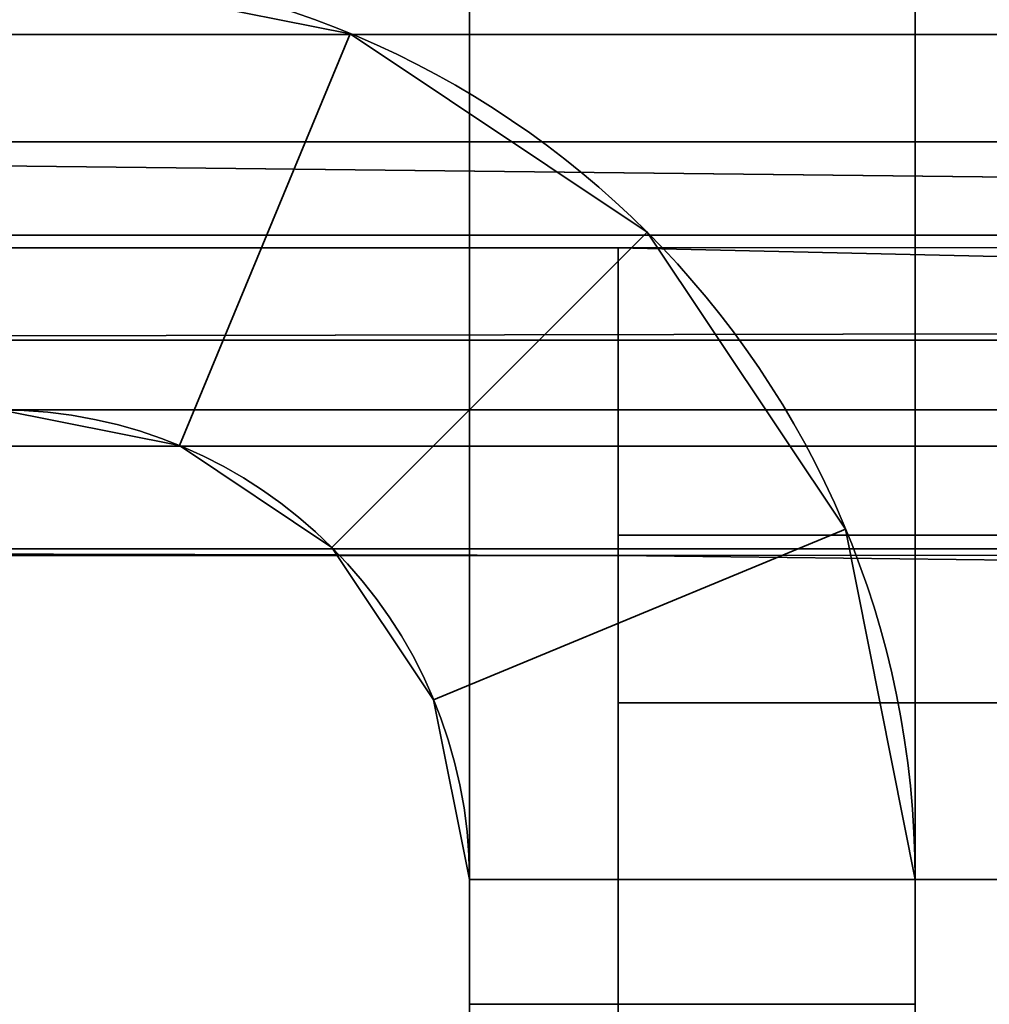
# Model space of a CAD drawing. Header units: millimetres. Extents: x -527 to 5177, y -116 to 161.
# Tile 734 of 1056: x 2583.49 to 2586.75, y 25 to 28.31. Entities that reach past the tile are written whole.
import ezdxf

# ---------------------------------------------------------------- set-up
doc = ezdxf.new("R2010")
doc.units = ezdxf.units.MM
doc.layers.add('151', color=7, linetype='Continuous', true_color=0xffffff)

# ---------------------------------------------------------------- blocks, each defined once
blk = doc.blocks.new('UG_SURFACE_214')
at = {"layer": '151', "color": 252, "linetype": 'Continuous', "lineweight": 35}
for points in [[(2573.4999, 74.62, 2021.75), (2573.4999, -26.22, 2021.75), (2741.4999, 26.8, 2021.75), (2741.4999, 28.8, 2021.75)], [(2575, -26.22, 2020.2501), (2575, 74.62, 2020.2501), (2741.4999, 28.8, 2020.2501), (2741.4999, 26.8, 2020.2501)], [(2921.8333, 26.8, 2020.2501), (3190.1667, 28.8, 2020.2501), (3190.1667, 26.8, 2020.2501), (2575, -26.22, 2020.2501)], [(2753.5, 26.8, 2020.2501), (2909.8334, 28.8, 2020.2501), (2909.8334, 26.8, 2020.2501), (2575, -26.22, 2020.2501)], [(2573.4999, -26.22, 2021.75), (3426.5001, -26.22, 2021.75), (2753.5, 26.8, 2021.75), (2741.4999, 26.8, 2021.75)], [(2575, -26.22, 2020.2501), (3190.1667, 26.8, 2020.2501), (3202.1666, 26.8, 2020.2501)], [(3425, -26.22, 2020.2501), (2575, -26.22, 2020.2501), (3358.5, 26.8, 2020.2501), (3370.5001, 26.8, 2020.2501)], [(3202.1666, 26.8, 2020.2501), (3358.5, 26.8, 2020.2501), (2575, -26.22, 2020.2501)], [(2575, -26.22, 2020.2501), (2909.8334, 26.8, 2020.2501), (2921.8333, 26.8, 2020.2501)], [(2575, -26.22, 2020.2501), (2741.4999, 26.8, 2020.2501), (2753.5, 26.8, 2020.2501)]]:
    blk.add_3dface(points, dxfattribs=at)
blk = doc.blocks.new('UG_SURFACE_221')
at = {"layer": '151', "color": 41, "linetype": 'Continuous', "lineweight": 35}
for points in [[(2579.5, 115.3, -5.75), (2579.5, 141.15, -5.75), (2591.3501, 141.15, -5.75), (2591.3501, 23.15, -5.75)], [(2586.9999, 31.5, -5.75), (2579.5, 115.3, -5.75), (2591.3501, 23.15, -5.75)]]:
    blk.add_3dface(points, dxfattribs=at)
blk = doc.blocks.new('UG_SURFACE_258')
at = {"layer": '151', "color": 252, "linetype": 'Continuous', "lineweight": 35}
for points in [[(2586.4999, 30, 62.55), (2586.4999, 25, 62.55), (2585, 25, 62.55), (2585, 30, 62.55)], [(2586.4999, 25, 73.95), (2586.4999, 30, 73.95), (2585, 30, 73.95), (2585, 25, 73.95)], [(2585, 25, 1933.9499), (2586.4999, 25, 1933.9499), (2586.4999, 30, 1933.9499), (2585, 30, 1933.9499)], [(2586.4999, 25, 1922.55), (2585, 25, 1922.55), (2585, 30, 1922.55), (2586.4999, 30, 1922.55)], [(2585, 25, 1623.95), (2586.4999, 25, 1623.95), (2586.4999, 30, 1623.95), (2585, 30, 1623.95)], [(2586.4999, 30, 1612.55), (2586.4999, 25, 1612.55), (2585, 25, 1612.55), (2585, 30, 1612.55)], [(2586.4999, 25, 1313.9499), (2586.4999, 30, 1313.9499), (2585, 30, 1313.9499), (2585, 25, 1313.9499)], [(2586.4999, 30, 1302.55), (2586.4999, 25, 1302.55), (2585, 25, 1302.55), (2585, 30, 1302.55)], [(2585, 25, 1003.95), (2586.4999, 25, 1003.95), (2586.4999, 30, 1003.95), (2585, 30, 1003.95)], [(2586.4999, 30, 992.55), (2586.4999, 25, 992.55), (2585, 25, 992.55), (2585, 30, 992.55)], [(2586.4999, 25, 693.95), (2586.4999, 30, 693.95), (2585, 30, 693.95), (2585, 25, 693.95)], [(2586.4999, 30, 682.55), (2586.4999, 25, 682.55), (2585, 25, 682.55), (2585, 30, 682.55)], [(2586.4999, 30, 372.55), (2586.4999, 25, 372.55), (2585, 25, 372.55), (2585, 30, 372.55)], [(2585, 25, 73.95), (2585, 30, 62.55), (2585, 25, 62.55)], [(2585, 25, 73.95), (2585, 30, 73.95), (2585, 30, 62.55)], [(2585, 25, 383.95), (2585, 30, 372.55), (2585, 25, 372.55)], [(2585, 25, 383.95), (2585, 30, 383.95), (2585, 30, 372.55)], [(2585, 25, 1003.95), (2585, 30, 1003.95), (2585, 30, 992.55), (2585, 25, 992.55)], [(2585, 25, 1313.9499), (2585, 30, 1313.9499), (2585, 30, 1302.55), (2585, 25, 1302.55)], [(2585, 25, 693.95), (2585, 30, 682.55), (2585, 25, 682.55)], [(2585, 25, 693.95), (2585, 30, 693.95), (2585, 30, 682.55)], [(2585, 25, 1623.95), (2585, 30, 1623.95), (2585, 30, 1612.55), (2585, 25, 1612.55)], [(2585, 25, 1933.9499), (2585, 30, 1933.9499), (2585, 30, 1922.55), (2585, 25, 1922.55)], [(2585, 25, 383.95), (2586.4999, 25, 383.95), (2586.4999, 30, 383.95), (2585, 30, 383.95)], [(2586.4999, 25, 1922.55), (2586.4999, 30, 1933.9499), (2586.4999, 25, 1933.9499)], [(2586.4999, 25, 1922.55), (2586.4999, 30, 1922.55), (2586.4999, 30, 1933.9499)], [(2586.4999, 25, 1612.55), (2586.4999, 30, 1612.55), (2586.4999, 30, 1623.95), (2586.4999, 25, 1623.95)], [(2586.4999, 25, 1302.55), (2586.4999, 30, 1302.55), (2586.4999, 30, 1313.9499), (2586.4999, 25, 1313.9499)], [(2586.4999, 25, 992.55), (2586.4999, 30, 992.55), (2586.4999, 30, 1003.95), (2586.4999, 25, 1003.95)], [(2586.4999, 25, 682.55), (2586.4999, 30, 682.55), (2586.4999, 30, 693.95), (2586.4999, 25, 693.95)], [(2586.4999, 25, 372.55), (2586.4999, 30, 372.55), (2586.4999, 30, 383.95), (2586.4999, 25, 383.95)], [(2586.4999, 25, 62.55), (2586.4999, 30, 62.55), (2586.4999, 30, 73.95), (2586.4999, 25, 73.95)], [(2583.42, 27, 2006.2499), (2584.0247, 26.8797, 2006.2499), (2584.5988, 28.2655, 2006.2499), (2583.42, 28.5, 2006.2499)], [(2584.5988, 28.2655, 2006.2499), (2584.5988, 28.2655, 1936.45), (2583.42, 28.5, 1936.45), (2583.42, 28.5, 2006.2499)], [(2583.42, 28.5, -5.75), (2584.5988, 28.2655, -5.75), (2584.0247, 26.8797, -5.75), (2583.42, 27, -5.75)], [(2584.5988, 28.2655, 60.05), (2584.5988, 28.2655, -5.75), (2583.42, 28.5, -5.75), (2583.42, 28.5, 60.05)], [(2583.42, 27, 60.05), (2584.0247, 26.8797, 60.05), (2584.5988, 28.2655, 60.05), (2583.42, 28.5, 60.05)], [(2583.42, 28.5, 1936.45), (2584.5988, 28.2655, 1936.45), (2584.0247, 26.8797, 1936.45), (2583.42, 27, 1936.45)], [(2583.42, 27, 1920.05), (2584.0247, 26.8797, 1920.05), (2584.5988, 28.2655, 1920.05), (2583.42, 28.5, 1920.05)], [(2584.5988, 28.2655, 1920.05), (2584.5988, 28.2655, 1626.4499), (2583.42, 28.5, 1626.4499), (2583.42, 28.5, 1920.05)], [(2583.42, 28.5, 1626.4499), (2584.5988, 28.2655, 1626.4499), (2584.0247, 26.8797, 1626.4499), (2583.42, 27, 1626.4499)], [(2583.42, 27, 1610.05), (2584.0247, 26.8797, 1610.05), (2584.5988, 28.2655, 1610.05), (2583.42, 28.5, 1610.05)], [(2584.5988, 28.2655, 1610.05), (2584.5988, 28.2655, 1316.45), (2583.42, 28.5, 1316.45), (2583.42, 28.5, 1610.05)], [(2583.42, 28.5, 1316.45), (2584.5988, 28.2655, 1316.45), (2584.0247, 26.8797, 1316.45), (2583.42, 27, 1316.45)], [(2583.42, 27, 1300.05), (2584.0247, 26.8797, 1300.05), (2584.5988, 28.2655, 1300.05), (2583.42, 28.5, 1300.05)], [(2584.5988, 28.2655, 1300.05), (2584.5988, 28.2655, 1006.4501), (2583.42, 28.5, 1006.4501), (2583.42, 28.5, 1300.05)], [(2583.42, 28.5, 1006.4501), (2584.5988, 28.2655, 1006.4501), (2584.0247, 26.8797, 1006.4501), (2583.42, 27, 1006.4501)], [(2583.42, 27, 990.05), (2584.0247, 26.8797, 990.05), (2584.5988, 28.2655, 990.05), (2583.42, 28.5, 990.05)], [(2584.5988, 28.2655, 990.05), (2584.5988, 28.2655, 696.45), (2583.42, 28.5, 696.45), (2583.42, 28.5, 990.05)], [(2583.42, 28.5, 696.45), (2584.5988, 28.2655, 696.45), (2584.0247, 26.8797, 696.45), (2583.42, 27, 696.45)], [(2583.42, 27, 680.05), (2584.0247, 26.8797, 680.05), (2584.5988, 28.2655, 680.05), (2583.42, 28.5, 680.05)], [(2584.5988, 28.2655, 680.05), (2584.5988, 28.2655, 386.45), (2583.42, 28.5, 386.45), (2583.42, 28.5, 680.05)], [(2583.42, 28.5, 386.45), (2584.5988, 28.2655, 386.45), (2584.0247, 26.8797, 386.45), (2583.42, 27, 386.45)], [(2584.5988, 28.2655, 370.05), (2584.5988, 28.2655, 76.45), (2583.42, 28.5, 76.45), (2583.42, 28.5, 370.05)], [(2583.42, 28.5, 76.45), (2584.5988, 28.2655, 76.45), (2584.0247, 26.8797, 76.45), (2583.42, 27, 76.45)], [(2583.42, 27, 370.05), (2584.0247, 26.8797, 370.05), (2584.5988, 28.2655, 370.05), (2583.42, 28.5, 370.05)], [(2584.0247, 26.8797, 2006.2499), (2584.5373, 26.5372, 2006.2499), (2585.598, 27.5979, 2006.2499), (2584.5988, 28.2655, 2006.2499)], [(2584.5988, 28.2655, -5.75), (2585.598, 27.5979, -5.75), (2584.5373, 26.5372, -5.75), (2584.0247, 26.8797, -5.75)], [(2584.0247, 26.8797, 60.05), (2584.5373, 26.5372, 60.05), (2585.598, 27.5979, 60.05), (2584.5988, 28.2655, 60.05)], [(2584.5988, 28.2655, 1936.45), (2585.598, 27.5979, 1936.45), (2584.5373, 26.5372, 1936.45), (2584.0247, 26.8797, 1936.45)], [(2584.0247, 26.8797, 1920.05), (2584.5373, 26.5372, 1920.05), (2585.598, 27.5979, 1920.05), (2584.5988, 28.2655, 1920.05)], [(2584.5988, 28.2655, 1626.4499), (2585.598, 27.5979, 1626.4499), (2584.5373, 26.5372, 1626.4499), (2584.0247, 26.8797, 1626.4499)], [(2584.0247, 26.8797, 1610.05), (2584.5373, 26.5372, 1610.05), (2585.598, 27.5979, 1610.05), (2584.5988, 28.2655, 1610.05)], [(2584.5988, 28.2655, 1316.45), (2585.598, 27.5979, 1316.45), (2584.5373, 26.5372, 1316.45), (2584.0247, 26.8797, 1316.45)], [(2584.0247, 26.8797, 1300.05), (2584.5373, 26.5372, 1300.05), (2585.598, 27.5979, 1300.05), (2584.5988, 28.2655, 1300.05)], [(2584.5988, 28.2655, 1006.4501), (2585.598, 27.5979, 1006.4501), (2584.5373, 26.5372, 1006.4501), (2584.0247, 26.8797, 1006.4501)], [(2584.0247, 26.8797, 990.05), (2584.5373, 26.5372, 990.05), (2585.598, 27.5979, 990.05), (2584.5988, 28.2655, 990.05)], [(2584.5988, 28.2655, 696.45), (2585.598, 27.5979, 696.45), (2584.5373, 26.5372, 696.45), (2584.0247, 26.8797, 696.45)], [(2584.0247, 26.8797, 680.05), (2584.5373, 26.5372, 680.05), (2585.598, 27.5979, 680.05), (2584.5988, 28.2655, 680.05)], [(2584.5988, 28.2655, 386.45), (2585.598, 27.5979, 386.45), (2584.5373, 26.5372, 386.45), (2584.0247, 26.8797, 386.45)], [(2584.5988, 28.2655, 76.45), (2585.598, 27.5979, 76.45), (2584.5373, 26.5372, 76.45), (2584.0247, 26.8797, 76.45)], [(2584.0247, 26.8797, 370.05), (2584.5373, 26.5372, 370.05), (2585.598, 27.5979, 370.05), (2584.5988, 28.2655, 370.05)], [(2585.598, 27.5979, 2006.2499), (2585.598, 27.5979, 1936.45), (2584.5988, 28.2655, 1936.45), (2584.5988, 28.2655, 2006.2499)], [(2585.598, 27.5979, 60.05), (2585.598, 27.5979, -5.75), (2584.5988, 28.2655, -5.75), (2584.5988, 28.2655, 60.05)], [(2585.598, 27.5979, 1920.05), (2585.598, 27.5979, 1626.4499), (2584.5988, 28.2655, 1626.4499), (2584.5988, 28.2655, 1920.05)], [(2585.598, 27.5979, 1610.05), (2585.598, 27.5979, 1316.45), (2584.5988, 28.2655, 1316.45), (2584.5988, 28.2655, 1610.05)], [(2585.598, 27.5979, 1300.05), (2585.598, 27.5979, 1006.4501), (2584.5988, 28.2655, 1006.4501), (2584.5988, 28.2655, 1300.05)], [(2585.598, 27.5979, 990.05), (2585.598, 27.5979, 696.45), (2584.5988, 28.2655, 696.45), (2584.5988, 28.2655, 990.05)], [(2585.598, 27.5979, 680.05), (2585.598, 27.5979, 386.45), (2584.5988, 28.2655, 386.45), (2584.5988, 28.2655, 680.05)], [(2585.598, 27.5979, 370.05), (2585.598, 27.5979, 76.45), (2584.5988, 28.2655, 76.45), (2584.5988, 28.2655, 370.05)], [(2586.2656, 26.5987, 2006.2499), (2585.598, 27.5979, 2006.2499), (2584.5373, 26.5372, 2006.2499), (2584.8796, 26.0246, 2006.2499)], [(2584.8796, 26.0246, -5.75), (2584.5373, 26.5372, -5.75), (2585.598, 27.5979, -5.75), (2586.2656, 26.5987, -5.75)], [(2586.2656, 26.5987, 60.05), (2585.598, 27.5979, 60.05), (2584.5373, 26.5372, 60.05), (2584.8796, 26.0246, 60.05)], [(2584.8796, 26.0246, 1936.45), (2584.5373, 26.5372, 1936.45), (2585.598, 27.5979, 1936.45), (2586.2656, 26.5987, 1936.45)], [(2586.2656, 26.5987, 1920.05), (2585.598, 27.5979, 1920.05), (2584.5373, 26.5372, 1920.05), (2584.8796, 26.0246, 1920.05)], [(2584.8796, 26.0246, 1626.4499), (2584.5373, 26.5372, 1626.4499), (2585.598, 27.5979, 1626.4499), (2586.2656, 26.5987, 1626.4499)], [(2586.2656, 26.5987, 1610.05), (2585.598, 27.5979, 1610.05), (2584.5373, 26.5372, 1610.05), (2584.8796, 26.0246, 1610.05)], [(2584.8796, 26.0246, 1316.45), (2584.5373, 26.5372, 1316.45), (2585.598, 27.5979, 1316.45), (2586.2656, 26.5987, 1316.45)], [(2586.2656, 26.5987, 1300.05), (2585.598, 27.5979, 1300.05), (2584.5373, 26.5372, 1300.05), (2584.8796, 26.0246, 1300.05)], [(2584.8796, 26.0246, 1006.4501), (2584.5373, 26.5372, 1006.4501), (2585.598, 27.5979, 1006.4501), (2586.2656, 26.5987, 1006.4501)], [(2586.2656, 26.5987, 990.05), (2585.598, 27.5979, 990.05), (2584.5373, 26.5372, 990.05), (2584.8796, 26.0246, 990.05)], [(2584.8796, 26.0246, 696.45), (2584.5373, 26.5372, 696.45), (2585.598, 27.5979, 696.45), (2586.2656, 26.5987, 696.45)], [(2586.2656, 26.5987, 680.05), (2585.598, 27.5979, 680.05), (2584.5373, 26.5372, 680.05), (2584.8796, 26.0246, 680.05)], [(2584.8796, 26.0246, 386.45), (2584.5373, 26.5372, 386.45), (2585.598, 27.5979, 386.45), (2586.2656, 26.5987, 386.45)], [(2584.8796, 26.0246, 76.45), (2584.5373, 26.5372, 76.45), (2585.598, 27.5979, 76.45), (2586.2656, 26.5987, 76.45)], [(2586.2656, 26.5987, 370.05), (2585.598, 27.5979, 370.05), (2584.5373, 26.5372, 370.05), (2584.8796, 26.0246, 370.05)], [(2586.2656, 26.5987, 2006.2499), (2586.2656, 26.5987, 1936.45), (2585.598, 27.5979, 1936.45), (2585.598, 27.5979, 2006.2499)], [(2586.2656, 26.5987, 60.05), (2586.2656, 26.5987, -5.75), (2585.598, 27.5979, -5.75), (2585.598, 27.5979, 60.05)], [(2586.2656, 26.5987, 1920.05), (2586.2656, 26.5987, 1626.4499), (2585.598, 27.5979, 1626.4499), (2585.598, 27.5979, 1920.05)], [(2586.2656, 26.5987, 1610.05), (2586.2656, 26.5987, 1316.45), (2585.598, 27.5979, 1316.45), (2585.598, 27.5979, 1610.05)], [(2586.2656, 26.5987, 1300.05), (2586.2656, 26.5987, 1006.4501), (2585.598, 27.5979, 1006.4501), (2585.598, 27.5979, 1300.05)], [(2586.2656, 26.5987, 990.05), (2586.2656, 26.5987, 696.45), (2585.598, 27.5979, 696.45), (2585.598, 27.5979, 990.05)], [(2586.2656, 26.5987, 680.05), (2586.2656, 26.5987, 386.45), (2585.598, 27.5979, 386.45), (2585.598, 27.5979, 680.05)], [(2586.2656, 26.5987, 370.05), (2586.2656, 26.5987, 76.45), (2585.598, 27.5979, 76.45), (2585.598, 27.5979, 370.05)], [(2583.42, 27, 2006.2499), (2583.42, 27, 1936.45), (2584.0247, 26.8797, 1936.45), (2584.0247, 26.8797, 2006.2499)], [(2583.42, 27, 60.05), (2583.42, 27, -5.75), (2584.0247, 26.8797, -5.75), (2584.0247, 26.8797, 60.05)], [(2583.42, 27, 1920.05), (2583.42, 27, 1626.4499), (2584.0247, 26.8797, 1626.4499), (2584.0247, 26.8797, 1920.05)], [(2583.42, 27, 1610.05), (2583.42, 27, 1316.45), (2584.0247, 26.8797, 1316.45), (2584.0247, 26.8797, 1610.05)], [(2583.42, 27, 1300.05), (2583.42, 27, 1006.4501), (2584.0247, 26.8797, 1006.4501), (2584.0247, 26.8797, 1300.05)], [(2583.42, 27, 990.05), (2583.42, 27, 696.45), (2584.0247, 26.8797, 696.45), (2584.0247, 26.8797, 990.05)], [(2583.42, 27, 680.05), (2583.42, 27, 386.45), (2584.0247, 26.8797, 386.45), (2584.0247, 26.8797, 680.05)], [(2583.42, 27, 370.05), (2583.42, 27, 76.45), (2584.0247, 26.8797, 76.45), (2584.0247, 26.8797, 370.05)], [(2584.0247, 26.8797, 2006.2499), (2584.0247, 26.8797, 1936.45), (2584.5373, 26.5372, 1936.45), (2584.5373, 26.5372, 2006.2499)], [(2584.0247, 26.8797, 60.05), (2584.0247, 26.8797, -5.75), (2584.5373, 26.5372, -5.75), (2584.5373, 26.5372, 60.05)], [(2584.0247, 26.8797, 1920.05), (2584.0247, 26.8797, 1626.4499), (2584.5373, 26.5372, 1626.4499), (2584.5373, 26.5372, 1920.05)], [(2584.0247, 26.8797, 1610.05), (2584.0247, 26.8797, 1316.45), (2584.5373, 26.5372, 1316.45), (2584.5373, 26.5372, 1610.05)], [(2584.0247, 26.8797, 1300.05), (2584.0247, 26.8797, 1006.4501), (2584.5373, 26.5372, 1006.4501), (2584.5373, 26.5372, 1300.05)], [(2584.0247, 26.8797, 990.05), (2584.0247, 26.8797, 696.45), (2584.5373, 26.5372, 696.45), (2584.5373, 26.5372, 990.05)], [(2584.0247, 26.8797, 680.05), (2584.0247, 26.8797, 386.45), (2584.5373, 26.5372, 386.45), (2584.5373, 26.5372, 680.05)], [(2584.0247, 26.8797, 370.05), (2584.0247, 26.8797, 76.45), (2584.5373, 26.5372, 76.45), (2584.5373, 26.5372, 370.05)], [(2586.4999, 25.42, 2006.2499), (2586.2656, 26.5987, 2006.2499), (2584.8796, 26.0246, 2006.2499), (2585, 25.42, 2006.2499)], [(2585, 25.42, -5.75), (2584.8796, 26.0246, -5.75), (2586.2656, 26.5987, -5.75), (2586.4999, 25.42, -5.75)], [(2586.4999, 25.42, 60.05), (2586.2656, 26.5987, 60.05), (2584.8796, 26.0246, 60.05), (2585, 25.42, 60.05)], [(2585, 25.42, 1936.45), (2584.8796, 26.0246, 1936.45), (2586.2656, 26.5987, 1936.45), (2586.4999, 25.42, 1936.45)], [(2586.4999, 25.42, 1920.05), (2586.2656, 26.5987, 1920.05), (2584.8796, 26.0246, 1920.05), (2585, 25.42, 1920.05)], [(2585, 25.42, 1626.4499), (2584.8796, 26.0246, 1626.4499), (2586.2656, 26.5987, 1626.4499), (2586.4999, 25.42, 1626.4499)], [(2586.4999, 25.42, 1610.05), (2586.2656, 26.5987, 1610.05), (2584.8796, 26.0246, 1610.05), (2585, 25.42, 1610.05)], [(2585, 25.42, 1316.45), (2584.8796, 26.0246, 1316.45), (2586.2656, 26.5987, 1316.45), (2586.4999, 25.42, 1316.45)], [(2586.4999, 25.42, 1300.05), (2586.2656, 26.5987, 1300.05), (2584.8796, 26.0246, 1300.05), (2585, 25.42, 1300.05)], [(2585, 25.42, 1006.4501), (2584.8796, 26.0246, 1006.4501), (2586.2656, 26.5987, 1006.4501), (2586.4999, 25.42, 1006.4501)], [(2586.4999, 25.42, 990.05), (2586.2656, 26.5987, 990.05), (2584.8796, 26.0246, 990.05), (2585, 25.42, 990.05)], [(2585, 25.42, 696.45), (2584.8796, 26.0246, 696.45), (2586.2656, 26.5987, 696.45), (2586.4999, 25.42, 696.45)], [(2586.4999, 25.42, 680.05), (2586.2656, 26.5987, 680.05), (2584.8796, 26.0246, 680.05), (2585, 25.42, 680.05)], [(2585, 25.42, 386.45), (2584.8796, 26.0246, 386.45), (2586.2656, 26.5987, 386.45), (2586.4999, 25.42, 386.45)], [(2585, 25.42, 76.45), (2584.8796, 26.0246, 76.45), (2586.2656, 26.5987, 76.45), (2586.4999, 25.42, 76.45)], [(2586.4999, 25.42, 370.05), (2586.2656, 26.5987, 370.05), (2584.8796, 26.0246, 370.05), (2585, 25.42, 370.05)], [(2586.4999, 25.42, 2006.2499), (2586.4999, 25.42, 1936.45), (2586.2656, 26.5987, 1936.45), (2586.2656, 26.5987, 2006.2499)], [(2586.4999, 25.42, 60.05), (2586.4999, 25.42, -5.75), (2586.2656, 26.5987, -5.75), (2586.2656, 26.5987, 60.05)], [(2586.4999, 25.42, 1920.05), (2586.4999, 25.42, 1626.4499), (2586.2656, 26.5987, 1626.4499), (2586.2656, 26.5987, 1920.05)], [(2586.4999, 25.42, 1610.05), (2586.4999, 25.42, 1316.45), (2586.2656, 26.5987, 1316.45), (2586.2656, 26.5987, 1610.05)], [(2586.4999, 25.42, 1300.05), (2586.4999, 25.42, 1006.4501), (2586.2656, 26.5987, 1006.4501), (2586.2656, 26.5987, 1300.05)], [(2586.4999, 25.42, 990.05), (2586.4999, 25.42, 696.45), (2586.2656, 26.5987, 696.45), (2586.2656, 26.5987, 990.05)], [(2586.4999, 25.42, 680.05), (2586.4999, 25.42, 386.45), (2586.2656, 26.5987, 386.45), (2586.2656, 26.5987, 680.05)], [(2586.4999, 25.42, 370.05), (2586.4999, 25.42, 76.45), (2586.2656, 26.5987, 76.45), (2586.2656, 26.5987, 370.05)], [(2584.5373, 26.5372, 2006.2499), (2584.5373, 26.5372, 1936.45), (2584.8796, 26.0246, 1936.45), (2584.8796, 26.0246, 2006.2499)], [(2584.5373, 26.5372, 60.05), (2584.5373, 26.5372, -5.75), (2584.8796, 26.0246, -5.75), (2584.8796, 26.0246, 60.05)], [(2584.5373, 26.5372, 1920.05), (2584.5373, 26.5372, 1626.4499), (2584.8796, 26.0246, 1626.4499), (2584.8796, 26.0246, 1920.05)], [(2584.5373, 26.5372, 1610.05), (2584.5373, 26.5372, 1316.45), (2584.8796, 26.0246, 1316.45), (2584.8796, 26.0246, 1610.05)], [(2584.5373, 26.5372, 1300.05), (2584.5373, 26.5372, 1006.4501), (2584.8796, 26.0246, 1006.4501), (2584.8796, 26.0246, 1300.05)], [(2584.5373, 26.5372, 990.05), (2584.5373, 26.5372, 696.45), (2584.8796, 26.0246, 696.45), (2584.8796, 26.0246, 990.05)], [(2584.5373, 26.5372, 680.05), (2584.5373, 26.5372, 386.45), (2584.8796, 26.0246, 386.45), (2584.8796, 26.0246, 680.05)], [(2584.5373, 26.5372, 370.05), (2584.5373, 26.5372, 76.45), (2584.8796, 26.0246, 76.45), (2584.8796, 26.0246, 370.05)], [(2584.8796, 26.0246, 2006.2499), (2584.8796, 26.0246, 1936.45), (2585, 25.42, 1936.45), (2585, 25.42, 2006.2499)], [(2584.8796, 26.0246, 60.05), (2584.8796, 26.0246, -5.75), (2585, 25.42, -5.75), (2585, 25.42, 60.05)], [(2584.8796, 26.0246, 1920.05), (2584.8796, 26.0246, 1626.4499), (2585, 25.42, 1626.4499), (2585, 25.42, 1920.05)], [(2584.8796, 26.0246, 1610.05), (2584.8796, 26.0246, 1316.45), (2585, 25.42, 1316.45), (2585, 25.42, 1610.05)], [(2584.8796, 26.0246, 1300.05), (2584.8796, 26.0246, 1006.4501), (2585, 25.42, 1006.4501), (2585, 25.42, 1300.05)], [(2584.8796, 26.0246, 990.05), (2584.8796, 26.0246, 696.45), (2585, 25.42, 696.45), (2585, 25.42, 990.05)], [(2584.8796, 26.0246, 680.05), (2584.8796, 26.0246, 386.45), (2585, 25.42, 386.45), (2585, 25.42, 680.05)], [(2584.8796, 26.0246, 370.05), (2584.8796, 26.0246, 76.45), (2585, 25.42, 76.45), (2585, 25.42, 370.05)], [(2585, 25.42, 2006.2499), (2585, 17, 2006.2499), (2586.4999, 17, 2006.2499), (2586.4999, 25.42, 2006.2499)], [(2586.4999, 25.42, -5.75), (2586.4999, 17, -5.75), (2585, 17, -5.75), (2585, 25.42, -5.75)], [(2585, 25.42, 60.05), (2585, 25, 60.05), (2586.4999, 25, 60.05), (2586.4999, 25.42, 60.05)], [(2586.4999, 25.42, 1936.45), (2586.4999, 25, 1936.45), (2585, 25, 1936.45), (2585, 25.42, 1936.45)], [(2585, 25.42, 1920.05), (2585, 25, 1920.05), (2586.4999, 25, 1920.05), (2586.4999, 25.42, 1920.05)], [(2586.4999, 25.42, 1626.4499), (2586.4999, 25, 1626.4499), (2585, 25, 1626.4499), (2585, 25.42, 1626.4499)], [(2585, 25.42, 1610.05), (2585, 25, 1610.05), (2586.4999, 25, 1610.05), (2586.4999, 25.42, 1610.05)], [(2586.4999, 25.42, 1316.45), (2586.4999, 25, 1316.45), (2585, 25, 1316.45), (2585, 25.42, 1316.45)], [(2585, 25.42, 1300.05), (2585, 25, 1300.05), (2586.4999, 25, 1300.05), (2586.4999, 25.42, 1300.05)], [(2586.4999, 25.42, 1006.4501), (2586.4999, 25, 1006.4501), (2585, 25, 1006.4501), (2585, 25.42, 1006.4501)], [(2585, 25.42, 990.05), (2585, 25, 990.05), (2586.4999, 25, 990.05), (2586.4999, 25.42, 990.05)], [(2586.4999, 25.42, 696.45), (2586.4999, 25, 696.45), (2585, 25, 696.45), (2585, 25.42, 696.45)], [(2585, 25.42, 680.05), (2585, 25, 680.05), (2586.4999, 25, 680.05), (2586.4999, 25.42, 680.05)], [(2586.4999, 25.42, 386.45), (2586.4999, 25, 386.45), (2585, 25, 386.45), (2585, 25.42, 386.45)], [(2586.4999, 25.42, 76.45), (2586.4999, 25, 76.45), (2585, 25, 76.45), (2585, 25.42, 76.45)], [(2585, 25.42, 370.05), (2585, 25, 370.05), (2586.4999, 25, 370.05), (2586.4999, 25.42, 370.05)], [(2585, 25, 60.05), (2585, 25.42, 60.05), (2585, 25.42, -5.75), (2585, 17, -5.75)], [(2585, 25, 370.05), (2585, 25.42, 76.45), (2585, 25, 76.45)], [(2585, 25, 370.05), (2585, 25.42, 370.05), (2585, 25.42, 76.45)], [(2585, 25, 680.05), (2585, 25.42, 386.45), (2585, 25, 386.45)], [(2585, 25, 1300.05), (2585, 25.42, 1300.05), (2585, 25.42, 1006.4501), (2585, 25, 1006.4501)], [(2585, 25, 680.05), (2585, 25.42, 680.05), (2585, 25.42, 386.45)], [(2585, 25, 1610.05), (2585, 25.42, 1610.05), (2585, 25.42, 1316.45), (2585, 25, 1316.45)], [(2585, 25, 990.05), (2585, 25.42, 990.05), (2585, 25.42, 696.45), (2585, 25, 696.45)], [(2585, 25, 1920.05), (2585, 25.42, 1920.05), (2585, 25.42, 1626.4499), (2585, 25, 1626.4499)], [(2585, 17, 2006.2499), (2585, 25.42, 2006.2499), (2585, 25.42, 1936.45), (2585, 25, 1936.45)], [(2586.4999, 25, 1626.4499), (2586.4999, 25.42, 1626.4499), (2586.4999, 25.42, 1920.05), (2586.4999, 25, 1920.05)], [(2586.4999, 25, 1316.45), (2586.4999, 25.42, 1316.45), (2586.4999, 25.42, 1610.05), (2586.4999, 25, 1610.05)], [(2586.4999, 25, 1006.4501), (2586.4999, 25.42, 1006.4501), (2586.4999, 25.42, 1300.05), (2586.4999, 25, 1300.05)], [(2586.4999, 25, 696.45), (2586.4999, 25.42, 696.45), (2586.4999, 25.42, 990.05), (2586.4999, 25, 990.05)], [(2586.4999, 25, 386.45), (2586.4999, 25.42, 386.45), (2586.4999, 25.42, 680.05), (2586.4999, 25, 680.05)], [(2586.4999, 25, 76.45), (2586.4999, 25.42, 76.45), (2586.4999, 25.42, 370.05), (2586.4999, 25, 370.05)], [(2586.4999, 17, -5.75), (2586.4999, 25.42, -5.75), (2586.4999, 25.42, 60.05), (2586.4999, 25, 60.05)], [(2586.4999, 25, 1936.45), (2586.4999, 25.42, 1936.45), (2586.4999, 25.42, 2006.2499), (2586.4999, 17, 2006.2499)], [(2585, 25, 60.05), (2585, 25, 62.55), (2586.4999, 25, 62.55), (2586.4999, 25, 60.05)], [(2585, 25, 73.95), (2585, 25, 76.45), (2586.4999, 25, 76.45), (2586.4999, 25, 73.95)], [(2585, 25, 1933.9499), (2585, 25, 1936.45), (2586.4999, 25, 1936.45), (2586.4999, 25, 1933.9499)], [(2585, 25, 1920.05), (2585, 25, 1922.55), (2586.4999, 25, 1922.55), (2586.4999, 25, 1920.05)], [(2585, 25, 1623.95), (2585, 25, 1626.4499), (2586.4999, 25, 1626.4499), (2586.4999, 25, 1623.95)], [(2585, 25, 1610.05), (2585, 25, 1612.55), (2586.4999, 25, 1612.55), (2586.4999, 25, 1610.05)], [(2585, 25, 1313.9499), (2585, 25, 1316.45), (2586.4999, 25, 1316.45), (2586.4999, 25, 1313.9499)], [(2585, 25, 1300.05), (2585, 25, 1302.55), (2586.4999, 25, 1302.55), (2586.4999, 25, 1300.05)], [(2585, 25, 1003.95), (2585, 25, 1006.4501), (2586.4999, 25, 1006.4501), (2586.4999, 25, 1003.95)], [(2585, 25, 990.05), (2585, 25, 992.55), (2586.4999, 25, 992.55), (2586.4999, 25, 990.05)], [(2585, 25, 693.95), (2585, 25, 696.45), (2586.4999, 25, 696.45), (2586.4999, 25, 693.95)], [(2585, 25, 680.05), (2585, 25, 682.55), (2586.4999, 25, 682.55), (2586.4999, 25, 680.05)], [(2585, 25, 370.05), (2585, 25, 372.55), (2586.4999, 25, 372.55), (2586.4999, 25, 370.05)], [(2585, 17, 2006.2499), (2585, 25, 1006.4501), (2585, 25, 1003.95)], [(2585, 17, -5.75), (2585, 25, 76.45), (2585, 25, 73.95)], [(2585, 17, 2006.2499), (2585, 25, 1300.05), (2585, 25, 1006.4501)], [(2585, 25, 1003.95), (2585, 25, 992.55), (2585, 17, 2006.2499)], [(2585, 25, 73.95), (2585, 25, 62.55), (2585, 17, -5.75)], [(2585, 25, 62.55), (2585, 25, 60.05), (2585, 17, -5.75)], [(2585, 17, -5.75), (2585, 25, 372.55), (2585, 25, 370.05)], [(2585, 17, 2006.2499), (2585, 25, 1302.55), (2585, 25, 1300.05)], [(2585, 17, 2006.2499), (2585, 25, 1612.55), (2585, 25, 1610.05)], [(2585, 17, -5.75), (2585, 25, 383.95), (2585, 25, 372.55)], [(2585, 25, 370.05), (2585, 25, 76.45), (2585, 17, -5.75)], [(2585, 17, 2006.2499), (2585, 25, 1313.9499), (2585, 25, 1302.55)], [(2585, 17, 2006.2499), (2585, 25, 1623.95), (2585, 25, 1612.55)], [(2585, 25, 1610.05), (2585, 25, 1316.45), (2585, 17, 2006.2499)], [(2585, 17, -5.75), (2585, 25, 386.45), (2585, 25, 383.95)], [(2585, 17, 2006.2499), (2585, 25, 1316.45), (2585, 25, 1313.9499)], [(2585, 17, 2006.2499), (2585, 25, 1626.4499), (2585, 25, 1623.95)], [(2585, 17, -5.75), (2585, 25, 682.55), (2585, 25, 680.05)], [(2585, 17, 2006.2499), (2585, 25, 1922.55), (2585, 25, 1920.05)], [(2585, 17, -5.75), (2585, 25, 693.95), (2585, 25, 682.55)], [(2585, 25, 680.05), (2585, 25, 386.45), (2585, 17, -5.75)], [(2585, 25, 1920.05), (2585, 25, 1626.4499), (2585, 17, 2006.2499)], [(2585, 17, 2006.2499), (2585, 25, 1936.45), (2585, 25, 1933.9499)], [(2585, 17, -5.75), (2585, 25, 696.45), (2585, 25, 693.95)], [(2585, 25, 1933.9499), (2585, 25, 1922.55), (2585, 17, 2006.2499)], [(2585, 17, -5.75), (2585, 25, 990.05), (2585, 25, 696.45)], [(2585, 17, -5.75), (2585, 17, 2006.2499), (2585, 25, 992.55), (2585, 25, 990.05)], [(2585, 25, 383.95), (2585, 25, 386.45), (2586.4999, 25, 386.45), (2586.4999, 25, 383.95)], [(2586.4999, 17, -5.75), (2586.4999, 25, 1626.4499), (2586.4999, 25, 1920.05)], [(2586.4999, 17, -5.75), (2586.4999, 25, 1623.95), (2586.4999, 25, 1626.4499)], [(2586.4999, 25, 1920.05), (2586.4999, 25, 1922.55), (2586.4999, 17, -5.75)], [(2586.4999, 17, -5.75), (2586.4999, 25, 1003.95), (2586.4999, 25, 1006.4501)], [(2586.4999, 17, -5.75), (2586.4999, 25, 1612.55), (2586.4999, 25, 1623.95)], [(2586.4999, 17, -5.75), (2586.4999, 25, 992.55), (2586.4999, 25, 1003.95)], [(2586.4999, 25, 1006.4501), (2586.4999, 25, 1300.05), (2586.4999, 17, -5.75)], [(2586.4999, 17, -5.75), (2586.4999, 25, 1610.05), (2586.4999, 25, 1612.55)], [(2586.4999, 17, -5.75), (2586.4999, 25, 990.05), (2586.4999, 25, 992.55)], [(2586.4999, 17, -5.75), (2586.4999, 25, 1316.45), (2586.4999, 25, 1610.05)], [(2586.4999, 17, -5.75), (2586.4999, 25, 696.45), (2586.4999, 25, 990.05)], [(2586.4999, 17, -5.75), (2586.4999, 25, 1313.9499), (2586.4999, 25, 1316.45)], [(2586.4999, 17, -5.75), (2586.4999, 25, 693.95), (2586.4999, 25, 696.45)], [(2586.4999, 17, -5.75), (2586.4999, 25, 1302.55), (2586.4999, 25, 1313.9499)], [(2586.4999, 17, -5.75), (2586.4999, 25, 682.55), (2586.4999, 25, 693.95)], [(2586.4999, 17, -5.75), (2586.4999, 25, 383.95), (2586.4999, 25, 386.45)], [(2586.4999, 17, -5.75), (2586.4999, 25, 1300.05), (2586.4999, 25, 1302.55)], [(2586.4999, 17, -5.75), (2586.4999, 25, 680.05), (2586.4999, 25, 682.55)], [(2586.4999, 17, -5.75), (2586.4999, 25, 372.55), (2586.4999, 25, 383.95)], [(2586.4999, 25, 386.45), (2586.4999, 25, 680.05), (2586.4999, 17, -5.75)], [(2586.4999, 17, -5.75), (2586.4999, 25, 370.05), (2586.4999, 25, 372.55)], [(2586.4999, 17, -5.75), (2586.4999, 25, 73.95), (2586.4999, 25, 76.45)], [(2586.4999, 25, 1933.9499), (2586.4999, 17, -5.75), (2586.4999, 25, 1922.55)], [(2586.4999, 25, 76.45), (2586.4999, 25, 370.05), (2586.4999, 17, -5.75)], [(2586.4999, 17, -5.75), (2586.4999, 25, 60.05), (2586.4999, 25, 62.55)], [(2586.4999, 25, 62.55), (2586.4999, 25, 73.95), (2586.4999, 17, -5.75)], [(2586.4999, 17, 2006.2499), (2586.4999, 17, -5.75), (2586.4999, 25, 1933.9499), (2586.4999, 25, 1936.45)]]:
    blk.add_3dface(points, dxfattribs=at)
blk = doc.blocks.new('UG_SURFACE_259')
at = {"layer": '151', "color": 252, "linetype": 'Continuous', "lineweight": 35}
for points in [[(2627.3, 28.9013, 2020.0155), (2576, 28.9013, 2020.0155), (2576, 27.9021, 2019.3479), (2627.3, 27.9021, 2019.3479)], [(2576, 28.5, 2011.8301), (2627.3, 28.5, 2011.8301), (2627.3, 28.2628, 2010.6447), (2576, 28.2628, 2010.6447)], [(2576, 28.2628, 2010.6447), (2627.3, 28.2628, 2010.6447), (2627.3, 27.5876, 2009.6419), (2576, 27.5876, 2009.6419)], [(2627.3, 27.3376, 2018.5719), (2576, 27.9021, 2019.3479), (2576, 27.2345, 2018.3487)], [(2627.3, 27.3376, 2018.5719), (2627.3, 27.9021, 2019.3479), (2576, 27.9021, 2019.3479)], [(2585.5, 27.5451, 2009.6006), (2576, 27.5451, 2009.6006), (2576, 27.5876, 2009.6419), (2627.3, 27.5876, 2009.6419)], [(2585.5, 27.5451, 2009.6006), (2627.3, 27.5876, 2009.6419), (2627.3, 26.5785, 2008.9762)], [(2585.5, 26.5102, 2010.6864), (2576, 26.5102, 2010.6864), (2576, 27.5451, 2009.6006), (2585.5, 27.5451, 2009.6006)], [(2627.3, 26.5785, 2008.9762), (2585.5, 26.5785, 2008.9762), (2585.5, 27.5451, 2009.6006)], [(2585.5, 26.0143, 2010.366), (2585.5, 26.5102, 2010.6864), (2585.5, 27.5451, 2009.6006), (2585.5, 26.5785, 2008.9762)], [(2576, 27.2345, 2018.3487), (2629.8001, 27.2345, 2018.3487), (2627.3, 27.3376, 2018.5719)], [(2629.8001, 27.2345, 2018.3487), (2576, 27.2345, 2018.3487), (2576, 27, 2017.17), (2629.8001, 27, 2017.17)], [(2576, 26.8783, 2011.2219), (2627.3, 26.8783, 2011.2219), (2627.3, 27, 2011.8301), (2576, 27, 2011.8301)], [(2629.8001, 27, 2017.17), (2576, 27, 2017.17), (2627.3, 27, 2015.1505), (2643.6999, 27, 2015.1505)], [(2576, 27, 2017.17), (2576, 27, 2011.8301), (2627.3, 27, 2011.8301), (2627.3, 27, 2015.1505)], [(2576, 26.5319, 2010.7076), (2627.3, 26.5319, 2010.7076), (2627.3, 26.8783, 2011.2219), (2576, 26.8783, 2011.2219)], [(2585.5, 26.5785, 2008.9762), (2627.3, 26.5785, 2008.9762), (2627.3, 25.42, 2008.75), (2585.5, 25.42, 2008.75)], [(2585.5, 25.42, 2010.2501), (2585.5, 26.0143, 2010.366), (2585.5, 26.5785, 2008.9762), (2585.5, 25.42, 2008.75)], [(2627.3, 26.5319, 2010.7076), (2576, 26.5319, 2010.7076), (2585.5, 26.5102, 2010.6864)], [(2576, 26.5319, 2010.7076), (2576, 26.5102, 2010.6864), (2585.5, 26.5102, 2010.6864)], [(2585.5, 26.5102, 2010.6864), (2627.3, 26.0143, 2010.366), (2627.3, 26.5319, 2010.7076)], [(2585.5, 26.5102, 2010.6864), (2585.5, 26.0143, 2010.366), (2627.3, 26.0143, 2010.366)], [(2585.5, 25.42, 2010.2501), (2627.3, 25.42, 2010.2501), (2627.3, 26.0143, 2010.366), (2585.5, 26.0143, 2010.366)], [(2585.5, 25.42, 2008.75), (2585.5, 21.5, 2008.75), (2585.5, 21.5, 2010.2501), (2585.5, 25.42, 2010.2501)], [(2627.3, 25.42, 2008.75), (2627.3, 25, 2008.75), (2589.9999, 17, 2008.75), (2585.5, 21.5, 2008.75)], [(2585.5, 21.5, 2008.75), (2585.5, 25.42, 2008.75), (2627.3, 25.42, 2008.75)], [(2627.3, 25, 2010.2501), (2627.3, 25.42, 2010.2501), (2585.5, 25.42, 2010.2501), (2585.5, 21.5, 2010.2501)], [(2585.5, 21.5, 2010.2501), (2643.6999, 25, 2010.2501), (2641.2001, 25, 2010.2501)], [(2641.2001, 25, 2010.2501), (2629.8001, 25, 2010.2501), (2585.5, 21.5, 2010.2501)], [(2629.8001, 25, 2010.2501), (2627.3, 25, 2010.2501), (2585.5, 21.5, 2010.2501)], [(2585.5, 21.5, 2010.2501), (2798.1334, 25, 2010.2501), (2795.6333, 25, 2010.2501)], [(2585.5, 21.5, 2010.2501), (2809.5334, 25, 2010.2501), (2798.1334, 25, 2010.2501)], [(2795.6333, 25, 2010.2501), (2643.6999, 25, 2010.2501), (2585.5, 21.5, 2010.2501)], [(2585.5, 21.5, 2010.2501), (2812.0334, 25, 2010.2501), (2809.5334, 25, 2010.2501)], [(2585.5, 21.5, 2010.2501), (3190.4666, 25, 2010.2501), (3187.9666, 25, 2010.2501)], [(2585.5, 21.5, 2010.2501), (3201.8666, 25, 2010.2501), (3190.4666, 25, 2010.2501)], [(3187.9666, 25, 2010.2501), (2812.0334, 25, 2010.2501), (2585.5, 21.5, 2010.2501)], [(2585.5, 21.5, 2010.2501), (3204.3667, 25, 2010.2501), (3201.8666, 25, 2010.2501)], [(3358.7999, 25, 2010.2501), (3356.3001, 25, 2010.2501), (2585.5, 21.5, 2010.2501), (2589.9999, 17, 2010.2501)], [(3204.3667, 25, 2010.2501), (2585.5, 21.5, 2010.2501), (3356.3001, 25, 2010.2501)]]:
    blk.add_3dface(points, dxfattribs=at)
blk = doc.blocks.new('UG_SURFACE_281')
at = {"layer": '151', "color": 252, "linetype": 'Continuous', "lineweight": 35}
for points in [[(3627.0001, -9.3, 2212.25), (3627.0001, 142.4, 2212.25), (2372.9999, 142.4, 2212.25), (2372.9999, -9.3, 2212.25)], [(2523, -9.3, 2062.2499), (2523, 142.4, 2062.2499), (3477, 142.4, 2062.2499), (3477, -9.3, 2062.2499)]]:
    blk.add_3dface(points, dxfattribs=at)

msp = doc.modelspace()

# ---------------------------------------------------------------- linework, layer by layer
at = {"layer": '151', "color": 251, "linetype": 'Continuous', "lineweight": -3, "true_color": 0x636466}
for p, q in [((2585, 30, 992.55), (2585, 25, 992.55)), ((2585, 30, 1612.55), (2585, 25, 1612.55)), ((2585, 30, 62.55), (2585, 25, 62.55)), ((2585, 25, 73.95), (2585, 30, 73.95)), ((2585, 25, 1003.95), (2585, 30, 1003.95)), ((2585, 25, 1623.95), (2585, 30, 1623.95)), ((2585, 25, 693.95), (2585, 30, 693.95)), ((2585, 25, 1313.95), (2585, 30, 1313.95)), ((2585, 30, 682.55), (2585, 25, 682.55)), ((2585, 30, 1302.55), (2585, 25, 1302.55)), ((2585, 30, 1933.95), (2585, 25, 1933.95)), ((2585, 25, 383.95), (2585, 30, 383.95)), ((2585, 25, 1922.55), (2585, 30, 1922.55)), ((2585, 30, 372.55), (2585, 25, 372.55)), ((2586.5, 25, 73.95), (2586.5, 30, 73.95)), ((2586.5, 30, 62.55), (2586.5, 25, 62.55)), ((2586.5, 30, 372.55), (2586.5, 25, 372.55)), ((2586.5, 25, 1933.95), (2586.5, 30, 1933.95)), ((2586.5, 30, 992.55), (2586.5, 25, 992.55)), ((2586.5, 30, 1612.55), (2586.5, 25, 1612.55)), ((2586.5, 25, 383.95), (2586.5, 30, 383.95)), ((2586.5, 25, 693.95), (2586.5, 30, 693.95)), ((2586.5, 25, 1313.95), (2586.5, 30, 1313.95)), ((2586.5, 30, 682.55), (2586.5, 25, 682.55)), ((2586.5, 30, 1302.55), (2586.5, 25, 1302.55)), ((2586.5, 30, 1922.55), (2586.5, 25, 1922.55)), ((2586.5, 25, 1003.95), (2586.5, 30, 1003.95)), ((2586.5, 25, 1623.95), (2586.5, 30, 1623.95)), ((2585.5, 27.5451, 2009.6006), (2576, 27.5451, 2009.6006)), ((2585.5, 26.5102, 2010.6863), (2585.5, 27.5451, 2009.6006)), ((2629.8, 27, 2017.17), (2576, 27, 2017.17)), ((2627.3, 27, 2011.83), (2576, 27, 2011.83)), ((2585.5, 26.5102, 2010.6863), (2576, 26.5102, 2010.6863)), ((2585, 25, 1610.05), (2585, 25.42, 1610.05)), ((2585, 25.42, 386.45), (2585, 25, 386.45)), ((2585, 25.42, 2006.25), (2585, 25.42, 1936.45)), ((2585, 25.42, 1626.45), (2585, 25, 1626.45)), ((2585, 25.42, 1300.05), (2585, 25.42, 1006.45)), ((2585, 25, 680.05), (2585, 25.42, 680.05)), ((2585, 25, 1936.45), (2585, 25.42, 1936.45)), ((2585, 25.42, 370.05), (2585, 25.42, 76.45)), ((2585, 25.42, 1920.05), (2585, 25, 1920.05)), ((2585, 25.42, 696.45), (2585, 25, 696.45)), ((2585, 25, 990.05), (2585, 25.42, 990.05)), ((2585, 25.42, 680.05), (2585, 25.42, 386.45)), ((2585, 25.42, -5.75), (2585, 17, -5.75)), ((2585, 25.42, 1610.05), (2585, 25.42, 1316.45)), ((2585, 25.42, 990.05), (2585, 25.42, 696.45)), ((2585, 25.42, 1006.45), (2585, 25, 1006.45)), ((2585, 25, 1300.05), (2585, 25.42, 1300.05)), ((2585, 25.42, 76.45), (2585, 25, 76.45)), ((2585, 25.42, 60.05), (2585, 25.42, -5.75)), ((2585, 25.42, 1920.05), (2585, 25.42, 1626.45)), ((2585, 25.42, 2006.25), (2585, 17, 2006.25)), ((2585, 25, 370.05), (2585, 25.42, 370.05)), ((2585, 25, 60.05), (2585, 25.42, 60.05)), ((2585, 25.42, 1316.45), (2585, 25, 1316.45)), ((2585.5, 21.5, 2008.75), (2585.5, 25.42, 2008.75)), ((2627.3, 25.42, 2010.25), (2585.5, 25.42, 2010.25)), ((2585.5, 25.42, 2010.25), (2585.5, 21.5, 2010.25)), ((2627.3, 25.42, 2008.75), (2585.5, 25.42, 2008.75)), ((2586.5, 25.42, 1920.05), (2586.5, 25.42, 1626.45)), ((2586.5, 25, 990.05), (2586.5, 25.42, 990.05)), ((2586.5, 25.42, 1006.45), (2586.5, 25, 1006.45)), ((2586.5, 25.42, 680.05), (2586.5, 25.42, 386.45)), ((2586.5, 25, 60.05), (2586.5, 25.42, 60.05)), ((2586.5, 25.42, 370.05), (2586.5, 25.42, 76.45)), ((2586.5, 25.42, 76.45), (2586.5, 25, 76.45)), ((2586.5, 25.42, 1300.05), (2586.5, 25.42, 1006.45)), ((2586.5, 25.42, 1316.45), (2586.5, 25, 1316.45)), ((2586.5, 25.42, 1626.45), (2586.5, 25, 1626.45)), ((2586.5, 25.42, 990.05), (2586.5, 25.42, 696.45)), ((2586.5, 25.42, 2006.25), (2586.5, 17, 2006.25)), ((2586.5, 25.42, 1610.05), (2586.5, 25.42, 1316.45)), ((2586.5, 25.42, 386.45), (2586.5, 25, 386.45)), ((2586.5, 25, 370.05), (2586.5, 25.42, 370.05)), ((2586.5, 25, 1610.05), (2586.5, 25.42, 1610.05)), ((2586.5, 25.42, 1936.45), (2586.5, 25, 1936.45)), ((2586.5, 25.42, 2006.25), (2586.5, 25.42, 1936.45)), ((2586.5, 25, 680.05), (2586.5, 25.42, 680.05)), ((2586.5, 25.42, 696.45), (2586.5, 25, 696.45)), ((2586.5, 25, 1300.05), (2586.5, 25.42, 1300.05)), ((2586.5, 25, 1920.05), (2586.5, 25.42, 1920.05)), ((2586.5, 25.42, -5.75), (2586.5, 17, -5.75)), ((2586.5, 25.42, 60.05), (2586.5, 25.42, -5.75)), ((2586.5, 25, 76.45), (2585, 25, 76.45)), ((2585, 25, 1936.45), (2585, 25, 1933.95)), ((2585, 25, 386.45), (2585, 25, 383.95)), ((2586.5, 25, 1003.95), (2585, 25, 1003.95)), ((2586.5, 25, 1623.95), (2585, 25, 1623.95)), ((2586.5, 25, 1920.05), (2585, 25, 1920.05)), ((2586.5, 25, 1316.45), (2585, 25, 1316.45)), ((2586.5, 25, 1626.45), (2585, 25, 1626.45)), ((2586.5, 25, 62.55), (2585, 25, 62.55)), ((2586.5, 25, 1302.55), (2585, 25, 1302.55)), ((2586.5, 25, 1922.55), (2585, 25, 1922.55)), ((2586.5, 25, 1313.95), (2585, 25, 1313.95)), ((2585, 25, 696.45), (2585, 25, 693.95)), ((2585, 25, 1316.45), (2585, 25, 1313.95)), ((2586.5, 25, 990.05), (2585, 25, 990.05)), ((2586.5, 25, 386.45), (2585, 25, 386.45)), ((2586.5, 25, 1933.95), (2585, 25, 1933.95)), ((2585, 25, 1302.55), (2585, 25, 1300.05)), ((2586.5, 25, 60.05), (2585, 25, 60.05)), ((2585, 25, 1922.55), (2585, 25, 1920.05)), ((2586.5, 25, 372.55), (2585, 25, 372.55)), ((2586.5, 25, 1936.45), (2585, 25, 1936.45)), ((2586.5, 25, 73.95), (2585, 25, 73.95)), ((2586.5, 25, 1300.05), (2585, 25, 1300.05)), ((2586.5, 25, 682.55), (2585, 25, 682.55)), ((2586.5, 25, 696.45), (2585, 25, 696.45)), ((2585, 25, 372.55), (2585, 25, 370.05)), ((2585, 25, 76.45), (2585, 25, 73.95)), ((2586.5, 25, 370.05), (2585, 25, 370.05)), ((2586.5, 25, 992.55), (2585, 25, 992.55)), ((2586.5, 25, 1612.55), (2585, 25, 1612.55)), ((2585, 25, 682.55), (2585, 25, 680.05)), ((2585, 25, 1006.45), (2585, 25, 1003.95)), ((2585, 25, 1626.45), (2585, 25, 1623.95)), ((2586.5, 25, 693.95), (2585, 25, 693.95)), ((2586.5, 25, 383.95), (2585, 25, 383.95)), ((2586.5, 25, 1610.05), (2585, 25, 1610.05)), ((2586.5, 25, 1006.45), (2585, 25, 1006.45)), ((2585, 25, 992.55), (2585, 25, 990.05)), ((2585, 25, 1612.55), (2585, 25, 1610.05)), ((2586.5, 25, 680.05), (2585, 25, 680.05)), ((2585, 25, 62.55), (2585, 25, 60.05)), ((2586.5, 25, 1302.55), (2586.5, 25, 1300.05)), ((2586.5, 25, 1922.55), (2586.5, 25, 1920.05)), ((2586.5, 25, 696.45), (2586.5, 25, 693.95)), ((2586.5, 25, 1316.45), (2586.5, 25, 1313.95)), ((2586.5, 25, 682.55), (2586.5, 25, 680.05)), ((2586.5, 25, 372.55), (2586.5, 25, 370.05)), ((2586.5, 25, 992.55), (2586.5, 25, 990.05)), ((2586.5, 25, 1612.55), (2586.5, 25, 1610.05)), ((2586.5, 25, 1936.45), (2586.5, 25, 1933.95)), ((2586.5, 25, 76.45), (2586.5, 25, 73.95)), ((2586.5, 25, 62.55), (2586.5, 25, 60.05))]:
    msp.add_line(p, q, dxfattribs=at)
for centre, radius in [((2583.42, 25.42, 696.45), 3.08), ((2583.42, 25.42, 370.05), 3.08), ((2583.42, 25.42, 1610.05), 3.08), ((2583.42, 25.42, 76.45), 3.08), ((2583.42, 25.42, 1316.45), 3.08), ((2583.42, 25.42, 1920.05), 3.08), ((2583.42, 25.42, 990.05), 3.08), ((2583.42, 25.42, 1936.45), 1.58), ((2583.42, 25.42, 1300.05), 1.58), ((2583.42, 25.42, 1626.45), 1.58), ((2583.42, 25.42, 680.05), 1.58), ((2583.42, 25.42, 1006.45), 1.58), ((2583.42, 25.42, 60.05), 1.58), ((2583.42, 25.42, 386.45), 1.58)]:
    msp.add_arc(centre, radius, 0, 90, dxfattribs=at)
at = {"layer": '151', "color": 251, "linetype": 'Continuous', "lineweight": -3, "true_color": 0x636466, "extrusion": (0, 0, -1)}
for centre, radius in [((-2583.42, 25.42, -1300.05), 3.08), ((-2583.42, 25.42, 5.75), 3.08), ((-2583.42, 25.42, -2006.25), 3.08), ((-2583.42, 25.42, -1006.45), 3.08), ((-2583.42, 25.42, -680.05), 3.08), ((-2583.42, 25.42, -1626.45), 3.08), ((-2583.42, 25.42, -386.45), 3.08), ((-2583.42, 25.42, -1936.45), 3.08), ((-2583.42, 25.42, -60.05), 3.08), ((-2583.42, 25.42, -2006.25), 1.58), ((-2583.42, 25.42, -370.05), 1.58), ((-2583.42, 25.42, -696.45), 1.58), ((-2583.42, 25.42, 5.75), 1.58), ((-2583.42, 25.42, -1920.05), 1.58), ((-2583.42, 25.42, -76.45), 1.58), ((-2583.42, 25.42, -990.05), 1.58), ((-2583.42, 25.42, -1316.45), 1.58), ((-2583.42, 25.42, -1610.05), 1.58)]:
    msp.add_arc(centre, radius, 90, 180, dxfattribs=at)
at = {"layer": '151', "color": 251, "linetype": 'Continuous', "lineweight": -3, "true_color": 0x636466, "extrusion": (1, 0, 0)}
msp.add_arc((25.42, 2011.83, 2585.5), 3.08, 269.9999, 313.6276, dxfattribs=at)
at = {"layer": '151', "color": 251, "linetype": 'Continuous', "lineweight": -3, "true_color": 0x636466, "extrusion": (-1, 0, 0)}
msp.add_arc((-25.42, 2011.83, -2585.5), 1.58, 226.3724, 270.0001, dxfattribs=at)

# ---------------------------------------------------------------- block references
at = {"layer": '151', "color": 251, "linetype": 'Continuous', "lineweight": -3, "true_color": 0x636466}
for name in ['UG_SURFACE_281', 'UG_SURFACE_221', 'UG_SURFACE_214', 'UG_SURFACE_258', 'UG_SURFACE_259']:
    msp.add_blockref(name, (0, 0), dxfattribs=at)

doc.saveas('drawing.dxf')
